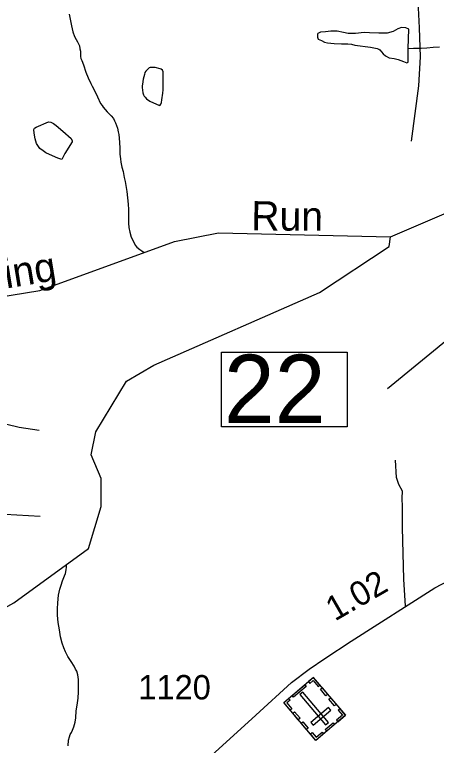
# Model space of a CAD drawing. Extents: x 2082433 to 2279600, y 546599 to 755198.
# Drawn here: x 2157031 to 2159193, y 559066 to 562815 of the extents above; entities that cross this region are included whole.
import ezdxf

# ---------------------------------------------------------------- set-up
doc = ezdxf.new("R2010")
doc.units = 0
for name, color, linetype in [('Exist Cultural Cemetery CELL', 7, 'Continuous'), ('Exist Hydrographic Creek Single Shore', 7, 'Continuous'), ('Exist Hydrographic Creek Single Shore Label', 7, 'Continuous'), ('Exist Hydrographic Pond Under 1500 Sq Ft', 7, 'Continuous'), ('Exist Road Non-System Type 51', 7, 'Continuous'), ('Exist Road Primary NC Structure Standard Bridge Number Label', 7, 'Continuous'), ('Exist Road Secondary Mileage Hundredths English Label', 7, 'Continuous'), ('Exist Road Secondary Type 51 Attributed', 7, 'Continuous'), ('Exist Road Secondary Type 51 Number Label', 7, 'Continuous')]:
    doc.layers.add(name, color=color, linetype=linetype)

msp = doc.modelspace()

# ---------------------------------------------------------------- linework, layer by layer
at = {"layer": 'Exist Cultural Cemetery CELL'}
for points in [[(2158726.7, 559220), (2158574.9, 559091.2), (2158410.1, 559285.3), (2158561.9, 559414.1)], [(2158536.7, 559392.7), (2158544.1, 559383.9), (2158560.9, 559398.2), (2158587.1, 559367.4), (2158595.6, 559374.6), (2158562, 559414.1)], [(2158525.5, 559368.2), (2158460.8, 559313.3), (2158453.5, 559322), (2158518.1, 559376.9)], [(2158607.2, 559360.9), (2158635.2, 559327.8), (2158626.5, 559320.5), (2158598.5, 559353.5)], [(2158624.6, 559171.8), (2158638.9, 559183.9), (2158507.6, 559338.5), (2158493.4, 559326.4)], [(2158435.4, 559306.7), (2158442.8, 559298), (2158426.1, 559283.7), (2158452.2, 559252.9), (2158443.7, 559245.7), (2158410.1, 559285.3)], [(2158650.7, 559309.6), (2158678.7, 559276.6), (2158670, 559269.2), (2158642, 559302.2)], [(2158651.5, 559245.5), (2158639.5, 559259.7), (2158549.7, 559183.5), (2158561.8, 559169.3)], [(2158698.7, 559253.1), (2158690, 559245.7), (2158710.9, 559221.2), (2158679.9, 559194.9), (2158687.1, 559186.4), (2158726.7, 559220)], [(2158465.6, 559237.6), (2158493.6, 559204.5), (2158484.9, 559197.2), (2158456.9, 559230.2)], [(2158508.2, 559187.3), (2158536.3, 559154.3), (2158527.6, 559146.9), (2158499.5, 559179.9)], [(2158670.2, 559172.1), (2158630.7, 559138.6), (2158623.3, 559147.3), (2158662.9, 559180.8)], [(2158546.8, 559124.2), (2158555.5, 559131.5), (2158576.3, 559107), (2158607.2, 559133.3), (2158614.4, 559124.8), (2158574.9, 559091.2)]]:
    msp.add_lwpolyline(points, close=True, dxfattribs=at)
at = {"layer": 'Exist Hydrographic Creek Single Shore'}
for points in [[(2157310.7, 562816.9), (2157323.2, 562756.9), (2157329.2, 562726.8), (2157337.2, 562703), (2157345.6, 562687.1), (2157353.8, 562675.3), (2157363.6, 562655.1), (2157365.7, 562639.4), (2157367.9, 562627.3), (2157367.7, 562621.2), (2157367.7, 562603.4), (2157367.9, 562599.4), (2157370, 562589.3), (2157376.1, 562579.5), (2157383.9, 562557.2), (2157396.2, 562519.6), (2157408.5, 562491.4), (2157422.3, 562461.8), (2157429, 562447.8), (2157444.8, 562415.8), (2157455.3, 562393.9), (2157471.3, 562359.8), (2157479.5, 562348.1), (2157485.4, 562339.9), (2157505.7, 562316.1), (2157525.2, 562296.1), (2157537.5, 562282.5), (2157543.5, 562270.3), (2157547.8, 562260.3), (2157553.5, 562246.5), (2157558, 562232.4), (2157561.7, 562214.4), (2157564.2, 562200.6), (2157568.1, 562160.7), (2157570.5, 562128.7), (2157570.5, 562098.7), (2157573, 562074.4), (2157575, 562058.7), (2157580.8, 562032.7), (2157586.9, 562010.6), (2157593.1, 561978.9), (2157597.4, 561958.8), (2157605.8, 561906.8), (2157609.9, 561875), (2157612.2, 561843), (2157614.2, 561814.7), (2157614.4, 561745), (2157616.9, 561723.1)], [(2159048.7, 562640.9), (2159075, 562643), (2159115, 562643), (2159143.1, 562645.3), (2159175.3, 562647.3), (2159209.1, 562649.5)], [(2158958.3, 561674.3), (2159257.3, 561802.8), (2159621.3, 562162.8), (2159655.3, 562152.3)], [(2157616.9, 561723.1), (2157620.8, 561699), (2157628.8, 561673), (2157641.1, 561647.2), (2157649.5, 561633), (2157657.3, 561621.3), (2157673.1, 561609.6), (2157683.1, 561603.6), (2157695.3, 561594.3)], [(2156089.5, 561181.5), (2156205.6, 561168.4), (2156285.4, 561162.2), (2156351.1, 561177.8), (2156561.2, 561302.8), (2157160.2, 561399), (2157850.2, 561650.8), (2158075.1, 561695.5), (2158958.3, 561674.3)], [(2156288.5, 559386.3), (2157027.1, 559797.6), (2157409.1, 560075.3), (2157474.1, 560290.5), (2157474.1, 560434.8), (2157423, 560557.1), (2157447.2, 560674.8), (2157604.1, 560934), (2157745.2, 561016.5), (2158593.1, 561389.8), (2158950.3, 561625.3), (2158958.3, 561674.3)], [(2157306, 559064), (2157307.7, 559092.1), (2157311.5, 559110.2), (2157315.6, 559122.2), (2157321.6, 559132.2), (2157327.3, 559144.3), (2157333.5, 559160.4), (2157341.3, 559184.4), (2157345, 559206.6), (2157346.6, 559242.4), (2157350.9, 559272.2), (2157356.5, 559308.2), (2157358.3, 559340.4), (2157357.7, 559372.5), (2157357.9, 559404.5), (2157355.6, 559428.4), (2157349.7, 559446.3), (2157343.7, 559456.2), (2157335.7, 559472.4), (2157321.4, 559496), (2157303.1, 559521.9), (2157291, 559546), (2157282.8, 559565.9), (2157275, 559589.8), (2157266.6, 559621.9), (2157260.3, 559657.7), (2157254.3, 559695.5), (2157250, 559733.5), (2157249.8, 559765.5), (2157251.9, 559797.7), (2157255.6, 559835.7), (2157263, 559867.7), (2157269.3, 559887.5), (2157276.9, 559909.9), (2157287.1, 559935.9), (2157290.8, 559947.9), (2157294.7, 559966), (2157296.6, 559979.9), (2157296.6, 559988), (2157295.6, 559992.7)]]:
    msp.add_lwpolyline(points, dxfattribs=at)
at = {"layer": 'Exist Hydrographic Pond Under 1500 Sq Ft'}
for points in [[(2159048.7, 562640.9), (2159050.6, 562740.8), (2159036.7, 562746.5), (2159014.5, 562748.7), (2158994.6, 562742.3), (2158970.6, 562728.1), (2158940.5, 562720.1), (2158897, 562719.8), (2158850.5, 562721.6), (2158822.8, 562723.3), (2158778.7, 562719), (2158741, 562719.1), (2158716.8, 562722.7), (2158684.6, 562730.8), (2158650.9, 562730.2), (2158624.7, 562726.5), (2158598.9, 562724.3), (2158584.7, 562717.9), (2158582.9, 562714.2), (2158582.7, 562706.1), (2158582.5, 562700), (2158586.8, 562690), (2158603, 562682.3), (2158619, 562674.2), (2158635, 562670.6), (2158668.8, 562666.7), (2158706.7, 562665), (2158739.1, 562665), (2158757, 562663.1), (2158775, 562659.1), (2158854.8, 562647.5), (2158889.2, 562641.9), (2158897, 562637.9), (2158903.2, 562634.1), (2158911.2, 562624), (2158919.4, 562613.8), (2158931.3, 562604.3), (2158951.3, 562594), (2158977, 562590.5), (2158997.3, 562584.6), (2159023.7, 562574.5), (2159041.4, 562568.6), (2159047.7, 562570.9), (2159048.7, 562640.9)], [(2157724.7, 562371.4), (2157773.5, 562349.4), (2157776.8, 562349.8), (2157780.9, 562355.6), (2157783.2, 562363.8), (2157785, 562377.7), (2157790.5, 562411.8), (2157792.8, 562429.7), (2157792.8, 562467.8), (2157792.4, 562493.8), (2157792.2, 562515.7), (2157792.4, 562521.8), (2157788.1, 562529.7), (2157781.9, 562535.5), (2157776, 562537.7), (2157751.8, 562543.3), (2157736, 562543.3), (2157725.8, 562543.2), (2157720, 562541.3), (2157711.8, 562533.2), (2157704, 562525), (2157698.1, 562517.4), (2157696, 562507.2), (2157690.3, 562483.3), (2157686.8, 562459.1), (2157684.7, 562449.3), (2157684.5, 562441.2), (2157687, 562427), (2157688.8, 562413), (2157690.7, 562403.4), (2157695, 562397), (2157699.3, 562391.1), (2157707.3, 562383.4), (2157724.7, 562371.4)], [(2157288.6, 562103.2), (2157273, 562071.1), (2157252.7, 562079), (2157224.8, 562090.5), (2157190.6, 562106.7), (2157176.8, 562116.5), (2157160.6, 562128.2), (2157152.6, 562138.4), (2157142.4, 562154.1), (2157136.2, 562178.1), (2157130.3, 562206.2), (2157130.1, 562226.1), (2157131.9, 562231.9), (2157142, 562238.1), (2157203.7, 562264.4), (2157215.8, 562262.7), (2157229.5, 562256.5), (2157244.1, 562246.6), (2157277.7, 562216.8), (2157320, 562179.1), (2157326.5, 562167.2), (2157326.3, 562163.2), (2157288.6, 562103.2)]]:
    msp.add_lwpolyline(points, dxfattribs=at)
at = {"layer": 'Exist Road Non-System Type 51'}
for points in [[(2159019.1, 563792.7), (2158978.1, 563768.7), (2158958.2, 563753.1), (2158945.5, 563730.4), (2158945.5, 563703.5), (2158951.2, 563676.6), (2158972.4, 563624.2), (2159000.7, 563564.7), (2159012, 563509.5), (2159017.7, 563452.9), (2159020.5, 563390.6), (2159031.2, 563258.9), (2159053.1, 563052.1), (2159058.8, 563006.8), (2159077.2, 562954.4), (2159089.9, 562897.8), (2159099.1, 562849.7), (2159104.8, 562747.7), (2159109, 562599), (2159101.2, 562450.3), (2159063.7, 562165.7)], [(2155943, 560844.1), (2155983.5, 560823.8), (2156037.6, 560814.8), (2156294.4, 560821.5), (2156564.7, 560801.3), (2156792.2, 560761.8), (2157053.5, 560698.8), (2157157.1, 560683)], [(2159034.9, 559779.2), (2159025, 559917.9), (2159019.3, 560184.2), (2159018.6, 560288.9), (2159017.2, 560334.3), (2159018.6, 560369.7), (2159000.2, 560403.6), (2158987.4, 560440.5), (2158983.2, 560529.7)], [(2155679.4, 560269.6), (2155997, 560271.9), (2156555.7, 560256.1), (2156801.2, 560261.8), (2157161.7, 560241.5)]]:
    msp.add_lwpolyline(points, dxfattribs=at)
at = {"layer": 'Exist Road Primary NC Structure Standard Bridge Number Label'}
msp.add_line((2161042.9, 562621.1), (2158942.4, 560894.9), dxfattribs=at)
msp.add_lwpolyline([(2158091.3, 561082.5), (2158735.4, 561082.5), (2158735.4, 560700.1), (2158091.3, 560700.1)], close=True, dxfattribs=at)
at = {"layer": 'Exist Road Secondary Type 51 Attributed'}
msp.add_lwpolyline([(2157187.1, 558092.9), (2157218.5, 558167), (2157251.2, 558234.6), (2157290, 558298.2), (2157318.8, 558334.2), (2157369.3, 558396), (2157473.2, 558499.9), (2157566.5, 558585.9), (2157737.9, 558737.9), (2157872.9, 558862.4), (2158021.2, 558996.6), (2158266.8, 559220.2), (2158450.2, 559388.2), (2158540.9, 559456), (2158620.5, 559511.2), (2158756.4, 559600.8), (2159184.2, 559873.8), (2159367.1, 559970.4)], dxfattribs=at)

# ---------------------------------------------------------------- texts
at = {"layer": 'Exist Hydrographic Creek Single Shore Label'}
for s, rotation, p in [('Run', 359.6165, (2158243.3, 561708.2)), ('Jumping', 9.2656, (2156503.9, 561330.7))]:
    msp.add_text(s, height=150, rotation=rotation, dxfattribs=at).set_placement(p)
at = {"layer": 'Exist Road Primary NC Structure Standard Bridge Number Label'}
msp.add_text('22', height=350, rotation=360, dxfattribs=at).set_placement((2158103.8, 560719.9))
at = {"layer": 'Exist Road Secondary Mileage Hundredths English Label'}
msp.add_text('1.02', height=125, rotation=29.9282, dxfattribs=at).set_placement((2158672.4, 559700.5))
at = {"layer": 'Exist Road Secondary Type 51 Number Label'}
msp.add_text('1120', height=125, dxfattribs=at).set_placement((2157664.8, 559301.6))

doc.saveas('drawing.dxf')
